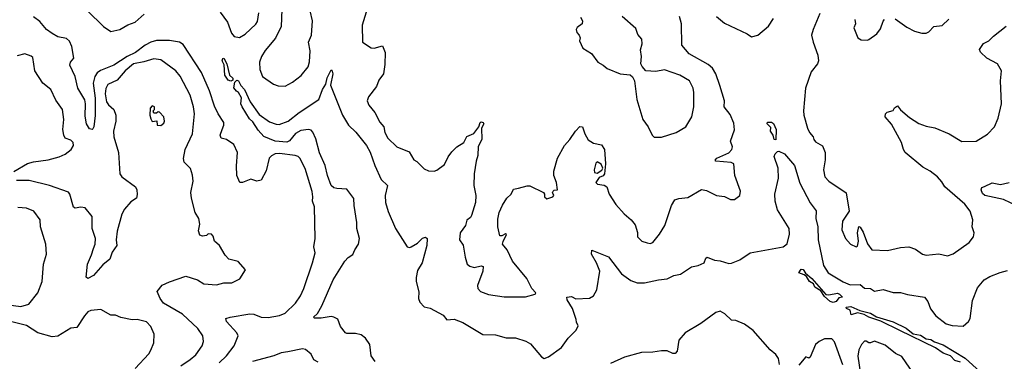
# Model space of a CAD drawing. Extents: x 2056909 to 2160450, y 827444 to 1016825.
# Tile 428 of 501: x 2090628 to 2097512, y 1005817 to 1008203. Entities that reach past the tile are written whole.
import ezdxf

# ---------------------------------------------------------------- set-up
doc = ezdxf.new("R2010")
doc.units = 0

msp = doc.modelspace()

# ---------------------------------------------------------------- linework, layer by layer
at = {"layer": '0CON10XD'}
for points in [[(2091102.3, 1008265), (2091213.5, 1008155), (2091265, 1008120.9), (2091327.5, 1008135), (2091383.7, 1008166.3), (2091435, 1008186.4), (2091499.1, 1008240.9)], [(2092028.8, 1008255), (2092081.9, 1008185), (2092107.6, 1008107.6), (2092126.2, 1008086.2), (2092165, 1008077.8), (2092205, 1008102.7), (2092279.5, 1008170.5), (2092289.5, 1008190.5), (2092298.9, 1008251.1)], [(2092460.9, 1008275), (2092456.9, 1008155), (2092416.8, 1008073.2), (2092345, 1007988.1), (2092319.4, 1007945), (2092305.6, 1007905), (2092305.8, 1007855), (2092325, 1007806.7), (2092401.7, 1007751.7), (2092435, 1007740), (2092485, 1007738.8), (2092535, 1007766), (2092595, 1007811.9), (2092645, 1007874.2), (2092655, 1007907.5), (2092658.2, 1007985), (2092648.2, 1008045), (2092667.1, 1008095), (2092674.5, 1008195), (2092658.7, 1008265)], [(2093049.4, 1008255), (2093021.1, 1008165), (2093024, 1008045), (2093085.5, 1008005.5), (2093105.4, 1008004.6), (2093165, 1008020), (2093184.1, 1007974.1), (2093181.1, 1007888.9), (2093171.4, 1007825), (2093139.4, 1007780.6), (2093122.9, 1007735), (2093067.5, 1007665), (2093057.1, 1007635), (2093070, 1007605), (2093110.8, 1007555), (2093145, 1007488), (2093173.8, 1007455), (2093180, 1007415), (2093202.5, 1007375), (2093265, 1007313.8), (2093350.5, 1007280.5), (2093384.3, 1007224.3), (2093405, 1007213.3), (2093455, 1007161.2), (2093485, 1007146.7), (2093525, 1007144), (2093545, 1007151.2), (2093598, 1007192), (2093624.6, 1007245.4), (2093649.8, 1007280.2), (2093685, 1007314.4), (2093732.9, 1007345), (2093755, 1007386), (2093802.7, 1007407.3), (2093837.5, 1007455), (2093846.7, 1007485), (2093855, 1007490), (2093868.8, 1007485), (2093872, 1007475), (2093855.8, 1007444.2), (2093858, 1007365), (2093833.4, 1007316.6), (2093831.5, 1007255), (2093819.1, 1007215), (2093805.5, 1007125), (2093802.5, 1007045), (2093816.1, 1006973.9), (2093813.8, 1006925), (2093786.1, 1006833.9), (2093779.2, 1006820.8), (2093755, 1006802.5), (2093744, 1006765), (2093708, 1006715), (2093703.3, 1006665), (2093727.3, 1006627.3), (2093741.2, 1006545), (2093756.7, 1006495), (2093775, 1006480), (2093805, 1006471.2), (2093855, 1006483.3), (2093869.3, 1006479.3), (2093865, 1006446.7), (2093829.4, 1006345), (2093832, 1006325), (2093848.8, 1006305), (2093905, 1006282.5), (2094015, 1006266.2), (2094165, 1006267.5), (2094232.5, 1006285), (2094236.2, 1006295), (2094208, 1006325), (2094172.9, 1006395), (2094073.5, 1006515), (2094035, 1006595.8), (2094004.2, 1006634.2), (2094007, 1006653), (2094031.7, 1006701.7), (2094025, 1006706.2), (2093998, 1006692), (2093985, 1006693.8), (2093970.8, 1006755), (2093971.2, 1006808.8), (2093980, 1006855), (2094002.3, 1006907.7), (2094033.8, 1006955), (2094063.8, 1006985), (2094080.7, 1007019.3), (2094115, 1007026), (2094175, 1007042.5), (2094195, 1007042.5), (2094290, 1006995), (2094297.5, 1006985), (2094297.5, 1006965), (2094312.5, 1006952.5), (2094356.2, 1006965), (2094361.2, 1006975), (2094352.5, 1006995), (2094357.5, 1007005), (2094365, 1007012.5), (2094387.5, 1007015), (2094380, 1007065), (2094363.3, 1007115), (2094363.3, 1007145), (2094386.7, 1007235), (2094435.9, 1007324.1), (2094473.3, 1007365), (2094513.3, 1007425), (2094544.1, 1007455.9), (2094563.6, 1007453.6), (2094578.8, 1007405), (2094603, 1007363), (2094639.5, 1007339.5), (2094695, 1007328.8), (2094716.4, 1007295), (2094722.5, 1007195), (2094717.5, 1007125), (2094707.8, 1007112.2), (2094680, 1007100), (2094656.2, 1007065), (2094667.5, 1007055), (2094715, 1007046.7), (2094732.9, 1007035), (2094748.1, 1006985), (2094795, 1006912), (2094855, 1006846), (2094903.3, 1006805), (2094930.5, 1006770.5), (2094946.1, 1006716.1), (2094947.5, 1006685), (2094976.4, 1006656.4), (2095015, 1006643.3), (2095035, 1006640), (2095055, 1006646.7), (2095102, 1006705), (2095138, 1006765), (2095184.1, 1006905.9), (2095207.5, 1006945), (2095235, 1006954), (2095299.5, 1006960.5), (2095395, 1007016.7), (2095429.5, 1007009.5), (2095500, 1006975), (2095555, 1006966.7), (2095597, 1006947), (2095625, 1006947.5), (2095662.5, 1006975), (2095666.7, 1007005), (2095628, 1007115), (2095621.2, 1007195), (2095602.5, 1007205), (2095494.6, 1007214.6), (2095490.7, 1007220.7), (2095502, 1007235), (2095586.4, 1007273.6), (2095606.2, 1007295), (2095610.5, 1007315), (2095596.7, 1007355), (2095625.6, 1007434.4), (2095619.8, 1007479.8), (2095595, 1007541.2), (2095553.3, 1007593.3), (2095556.2, 1007635), (2095523.3, 1007743.3), (2095495.9, 1007825), (2095471.5, 1007865), (2095440.1, 1007890.1), (2095308.1, 1007965), (2095257.5, 1008025), (2095254.4, 1008175), (2095240.6, 1008225)], [(2092674.5, 1006505), (2092694.4, 1006575), (2092684.4, 1006615), (2092694.2, 1006675), (2092690, 1006895), (2092674.1, 1006934.1), (2092677.1, 1006965), (2092671.7, 1007001.7), (2092624.1, 1007164.1), (2092587.5, 1007235), (2092575, 1007247.1), (2092554.5, 1007254.5), (2092445, 1007267.8), (2092414, 1007265), (2092387.8, 1007252.2), (2092371.9, 1007235), (2092352, 1007148), (2092315, 1007082), (2092285, 1007074.2), (2092245, 1007088.6), (2092185, 1007066), (2092166, 1007066), (2092145.8, 1007115), (2092143, 1007183), (2092151.4, 1007275), (2092125, 1007332), (2092073.3, 1007365), (2092035.6, 1007375.6), (2092030, 1007395), (2092043.3, 1007436.7), (2092055.6, 1007465), (2092054.4, 1007485), (2092014.6, 1007544.6), (2091988.7, 1007598.7), (2091955, 1007705.8), (2091899.1, 1007835), (2091769.9, 1008029.9), (2091744.7, 1008044.7), (2091675, 1008056.7), (2091585, 1008057.4), (2091545, 1008046.2), (2091505, 1008023.8), (2091437.2, 1007972.8), (2091379.8, 1007945), (2091285, 1007886.2), (2091192.2, 1007847.8), (2091169.1, 1007830.9), (2091152.9, 1007805), (2091141.3, 1007758.7), (2091154.8, 1007654.8), (2091154.6, 1007534.6), (2091146.2, 1007455), (2091139.5, 1007440.5), (2091134.2, 1007435.8), (2091115, 1007440), (2091095.8, 1007474.2), (2091085, 1007530), (2091088.4, 1007615), (2091082.8, 1007642.8), (2091035.3, 1007725), (2091016.2, 1007806.2), (2090978.8, 1007885), (2090983.8, 1007905), (2091007.5, 1007935), (2090991.9, 1008015), (2090975, 1008053.5), (2090955, 1008071.2), (2090895, 1008084.1), (2090855, 1008107.2), (2090814.5, 1008135), (2090769.5, 1008189.5), (2090725, 1008222.7)], [(2094549.3, 1008219.3), (2094562.5, 1008195), (2094560, 1008175), (2094525, 1008148.8), (2094518, 1008135), (2094522.3, 1008112.3), (2094540, 1008095), (2094547, 1008077), (2094542.5, 1008055), (2094564.1, 1008004.1), (2094625, 1007967.5), (2094668.8, 1007905), (2094707.5, 1007885), (2094735, 1007861.2), (2094825, 1007824), (2094897, 1007817), (2094913, 1007803), (2094926.1, 1007776.1), (2094942.9, 1007645), (2094984.3, 1007505), (2095020.8, 1007455), (2095048.8, 1007395), (2095063.1, 1007383.1), (2095115, 1007382.9), (2095217.5, 1007415), (2095285, 1007454), (2095326.8, 1007523.2), (2095341.1, 1007595), (2095341.5, 1007695), (2095335.4, 1007725.4), (2095310, 1007775), (2095244.2, 1007815.8), (2095135, 1007852.9), (2095075, 1007841.4), (2095005, 1007846), (2094978.8, 1007875), (2094970.8, 1007895), (2094974.2, 1007945), (2094967.3, 1007992.7), (2094980, 1008035), (2094977.5, 1008067.5), (2094948.8, 1008098.8), (2094935, 1008141.2), (2094838.8, 1008225)], [(2095498.8, 1008225), (2095555, 1008178), (2095715, 1008103.3), (2095745, 1008083.3), (2095787.5, 1008095), (2095862.1, 1008157.9), (2095898, 1008212)], [(2096221.2, 1008245), (2096175.4, 1008135), (2096164.5, 1008094.5), (2096174.4, 1008045), (2096208.6, 1007955), (2096212, 1007915), (2096206, 1007895), (2096162, 1007838), (2096121.5, 1007725), (2096107.8, 1007565), (2096110.6, 1007535), (2096135.6, 1007445), (2096149.4, 1007415), (2096174.2, 1007385), (2096180.8, 1007365), (2096190.5, 1007350.5), (2096241.2, 1007321.2), (2096260, 1007275), (2096260, 1007225), (2096247.1, 1007155), (2096257.5, 1007105), (2096283.9, 1007073.9), (2096405, 1006993.8), (2096426.2, 1006865), (2096381.4, 1006795), (2096375.8, 1006735), (2096402.5, 1006675), (2096435.9, 1006635.9), (2096475, 1006616), (2096485, 1006620), (2096491.8, 1006655), (2096486, 1006715), (2096495, 1006758.8), (2096505, 1006754), (2096525, 1006717.8), (2096555, 1006636.5), (2096585, 1006595.6), (2096695, 1006589.4), (2096785, 1006611.1), (2096845, 1006615.6), (2096890.3, 1006600.3), (2096940, 1006565), (2096965, 1006557.5), (2097055, 1006566.2), (2097115, 1006553.8), (2097155, 1006566.7)], [(2096466.7, 1008205), (2096471.2, 1008175), (2096460, 1008145), (2096486.7, 1008075), (2096511.7, 1008061.7), (2096555, 1008058.8), (2096565, 1008063.8), (2096621.2, 1008105), (2096645, 1008140), (2096665, 1008192.5), (2096675, 1008203.3)], [(2096749.7, 1008209.7), (2096831.1, 1008151.1), (2096883.2, 1008123.2), (2096935, 1008108.8), (2096965, 1008109.2), (2096983, 1008117), (2097020, 1008155), (2097076.9, 1008163.1), (2097124.2, 1008205.8)], [(2097155, 1006566.7), (2097265, 1006646.7), (2097296.7, 1006685), (2097300, 1006715), (2097286.4, 1006756.4), (2097291.2, 1006805), (2097272.5, 1006865), (2097236.7, 1006915), (2097095.4, 1007035), (2097075, 1007070.8), (2097045, 1007105.6), (2096992.9, 1007145), (2096942.9, 1007172.9), (2096819.4, 1007275), (2096806, 1007296), (2096791.8, 1007345), (2096722, 1007472), (2096679.2, 1007525), (2096682, 1007545), (2096692.3, 1007557.7), (2096735, 1007567.5), (2096745, 1007587.5), (2096765, 1007600), (2096785, 1007573.3), (2096849.7, 1007519.7), (2096915, 1007476.7), (2096965, 1007458), (2097025, 1007447.5), (2097125.6, 1007405.6), (2097215, 1007352), (2097315, 1007353.8), (2097395, 1007403.3), (2097443.3, 1007455), (2097468.8, 1007515), (2097492, 1007615), (2097484.4, 1007775), (2097492, 1007845), (2097463.8, 1007895), (2097390, 1007935), (2097345, 1007976.7), (2097338.8, 1007995), (2097365, 1008036.7), (2097404.1, 1008055.9), (2097435, 1008088.8), (2097525, 1008156.7)], [(2090587.4, 1007142.6), (2090682.3, 1007197.7), (2090725, 1007210.3), (2090826.6, 1007223.4), (2090903.3, 1007245), (2090945, 1007264), (2090988.8, 1007295), (2091004.2, 1007325), (2091000.8, 1007345), (2090985, 1007361.2), (2090946, 1007376), (2090935.7, 1007395.7), (2090928.9, 1007435), (2090936.2, 1007506.2), (2090926.5, 1007575), (2090879.8, 1007639.8), (2090845.6, 1007715), (2090789.2, 1007759.2), (2090734.7, 1007844.7), (2090719.7, 1007939.7), (2090709.1, 1007949.1), (2090665, 1007964.3), (2090609.5, 1007950.5)], [(2091754.3, 1005785.7), (2091820.6, 1005829.4), (2091859.4, 1005860.6), (2091904.3, 1005925), (2091912.5, 1005955), (2091907.5, 1005995), (2091874.2, 1006045), (2091767.1, 1006145), (2091633.6, 1006223.6), (2091610.9, 1006255), (2091590, 1006305), (2091625, 1006347.5), (2091675, 1006371.2), (2091789.3, 1006410.7), (2091870, 1006385), (2091915, 1006358.8), (2092005, 1006350.8), (2092056, 1006364), (2092110, 1006365), (2092167.7, 1006392.3), (2092207.5, 1006455), (2092155, 1006513.8), (2092090.5, 1006530.5), (2092065, 1006557.5), (2092023.8, 1006625), (2091990, 1006655), (2091981.7, 1006691.7), (2091970, 1006705), (2091946.7, 1006706.7), (2091933.6, 1006696.4), (2091905, 1006690), (2091887, 1006697), (2091877.7, 1006727.7), (2091886.9, 1006775), (2091880.8, 1006815), (2091854.2, 1006855), (2091828, 1006955), (2091824.4, 1006995), (2091840, 1007075), (2091836.8, 1007116.8), (2091822.4, 1007162.4), (2091777.8, 1007207.8), (2091772.1, 1007232.1), (2091784, 1007295), (2091836.2, 1007405), (2091850.8, 1007545), (2091843.2, 1007595), (2091819.6, 1007675), (2091749.1, 1007809.1), (2091718.5, 1007845), (2091615, 1007922.5), (2091565, 1007930), (2091495, 1007907.9), (2091424.5, 1007895), (2091364.5, 1007845), (2091310.5, 1007779.5), (2091245, 1007750), (2091229, 1007721), (2091226.3, 1007685), (2091235, 1007630), (2091247.9, 1007607.9), (2091285.6, 1007575), (2091299.1, 1007535), (2091300, 1007495), (2091284.6, 1007425), (2091285.6, 1007385), (2091318.9, 1007275), (2091328.1, 1007125), (2091342, 1007105), (2091437.1, 1007035), (2091446.9, 1007015), (2091449.1, 1006980.9), (2091444.2, 1006955), (2091405, 1006931.2), (2091361.7, 1006878.3), (2091343.1, 1006845), (2091310.5, 1006725), (2091303.5, 1006665), (2091307.1, 1006625), (2091275, 1006580), (2091259.2, 1006530.8), (2091209.4, 1006490.6), (2091144.2, 1006415.8), (2091103.9, 1006393.9), (2091093.8, 1006405), (2091101.9, 1006495), (2091130.8, 1006559.2), (2091143.4, 1006605), (2091156.7, 1006635), (2091156.9, 1006675), (2091135.3, 1006745), (2091135, 1006827.5), (2091085, 1006889.4), (2091055, 1006893.6), (2091015.7, 1006885.7), (2091005, 1006894), (2090978.1, 1006985), (2090968.8, 1006998.8), (2090835.3, 1007045.3), (2090695, 1007080.4), (2090605, 1007080.4)], [(2092105, 1007773.1), (2092085, 1007779.2), (2092062.3, 1007815), (2092057.1, 1007887.1), (2092044.5, 1007915), (2092047.5, 1007932.5), (2092055, 1007933.3), (2092075, 1007893.3), (2092095, 1007816.2), (2092118.6, 1007795), (2092118.7, 1007781.3), (2092105, 1007773.1)], [(2092592.3, 1007427.8), (2092555, 1007406.8), (2092515, 1007356.2), (2092495, 1007347.4), (2092414, 1007355), (2092335, 1007388), (2092295, 1007431.2), (2092258.6, 1007488.6), (2092235, 1007510.8), (2092182.5, 1007595), (2092173.9, 1007616.1), (2092178, 1007658), (2092156.7, 1007695), (2092142.9, 1007702.9), (2092125.8, 1007725.8), (2092132.9, 1007767.1), (2092145, 1007779.2), (2092158.1, 1007775), (2092173.1, 1007743.1), (2092200, 1007715), (2092240.1, 1007630.1), (2092301.4, 1007541.4), (2092375, 1007488.6), (2092422.1, 1007472.1), (2092441.7, 1007471.7), (2092505, 1007494.4), (2092581.4, 1007555), (2092719.2, 1007645), (2092744.4, 1007715), (2092768.2, 1007751.8), (2092777.5, 1007797.5), (2092805, 1007852.5), (2092813.6, 1007843.6), (2092816.7, 1007825), (2092801.4, 1007745), (2092884.6, 1007535), (2092926.9, 1007465), (2092976.8, 1007416.8), (2093052.3, 1007325), (2093077.9, 1007277.9), (2093109.8, 1007185), (2093155.5, 1007085.5), (2093199.2, 1007045), (2093184.2, 1006975.8), (2093185.8, 1006925), (2093205, 1006862), (2093255, 1006744), (2093336.7, 1006615), (2093355, 1006610.8), (2093365, 1006615.7), (2093409.3, 1006640.7), (2093445, 1006676.2), (2093465, 1006683.3), (2093475.8, 1006675), (2093473.3, 1006625), (2093442.2, 1006505), (2093408.3, 1006451.7), (2093398.9, 1006401.1), (2093399.1, 1006375), (2093417.6, 1006302.4), (2093416.9, 1006255), (2093425, 1006228.8), (2093455.9, 1006195.9), (2093497.3, 1006187.3), (2093589.2, 1006139.2), (2093615, 1006106), (2093665, 1006110), (2093725, 1006088.1), (2093865, 1006002.9), (2093955, 1006001.1), (2094030.1, 1005980.1), (2094095, 1005981.2), (2094166.9, 1005956.9), (2094199.1, 1005939.1), (2094275, 1005847.5), (2094295, 1005836.9), (2094325, 1005847.3), (2094415, 1005913.8), (2094462.1, 1005977.9), (2094517.5, 1006035), (2094532.5, 1006065), (2094520, 1006090), (2094518.3, 1006108.3), (2094492.5, 1006185), (2094456.2, 1006245), (2094452.5, 1006265), (2094485, 1006268.8), (2094516.4, 1006253.6), (2094612.7, 1006257.3), (2094640, 1006275), (2094663.8, 1006315), (2094683.1, 1006445), (2094660, 1006505), (2094626, 1006565), (2094628.3, 1006591.7), (2094745, 1006545.6), (2094835, 1006427.5), (2094900.9, 1006380.9), (2094945, 1006365.7), (2094995.7, 1006364.3), (2095095, 1006386.7), (2095155, 1006392.9), (2095201.2, 1006415), (2095248, 1006425), (2095325, 1006476.8), (2095371.2, 1006485), (2095414, 1006505), (2095425, 1006536.2), (2095435, 1006544), (2095485, 1006523.8), (2095525, 1006517.9), (2095585, 1006499.6), (2095605, 1006500.9), (2095663.1, 1006525), (2095735, 1006573.2), (2095964.7, 1006615.3), (2095993.6, 1006636.4), (2096010.3, 1006705), (2096007.5, 1006745), (2095926.2, 1006875), (2095909.5, 1006935), (2095907.5, 1006985), (2095931.8, 1007095), (2095930.9, 1007165), (2095903, 1007247), (2095909.3, 1007265), (2095925, 1007282.4), (2095935, 1007284.7), (2095974.6, 1007265), (2096045.5, 1007185), (2096081.3, 1007061.3), (2096153.3, 1006923.3), (2096196.6, 1006866.6), (2096194.6, 1006815), (2096208.2, 1006755), (2096211.3, 1006665), (2096248.7, 1006485), (2096280.5, 1006435), (2096385, 1006370.8), (2096435, 1006351.2), (2096505, 1006352.9), (2096535, 1006326.9), (2096575, 1006325.6), (2096605, 1006306), (2096665, 1006318.4), (2096735, 1006296.2), (2096785, 1006296.5), (2096835, 1006282.1), (2096953.3, 1006265), (2096977.8, 1006235), (2096995, 1006183.8), (2097032.5, 1006135), (2097105, 1006078.1), (2097146.6, 1006066.6), (2097225, 1006061.9), (2097260.9, 1006095), (2097272.1, 1006115), (2097289.1, 1006240.9), (2097325, 1006329.2), (2097370, 1006385), (2097410.4, 1006409.6), (2097482.1, 1006437.9), (2097535, 1006451.2)], [(2091615, 1007463.3), (2091635, 1007480), (2091640, 1007495), (2091636.7, 1007525), (2091605, 1007557.5), (2091595, 1007560), (2091585, 1007550), (2091565, 1007550), (2091560, 1007565), (2091570, 1007575), (2091570, 1007595), (2091555, 1007600), (2091540, 1007585), (2091537.5, 1007535), (2091545, 1007510), (2091555, 1007492.5), (2091586.4, 1007496.4), (2091590, 1007465), (2091615, 1007463.3)], [(2093113.1, 1005815), (2093085.3, 1005855), (2093074.7, 1005935), (2093045, 1005979.1), (2093015, 1006002.3), (2092975, 1006010.4), (2092915, 1006010), (2092905.4, 1006015.4), (2092870.5, 1006060.5), (2092851.8, 1006111.8), (2092824.4, 1006125.6), (2092805, 1006128.5), (2092735, 1006116.9), (2092688.3, 1006118.3), (2092682.5, 1006125), (2092709.1, 1006150.9), (2092740, 1006205), (2092818.8, 1006385), (2092902, 1006515), (2092925, 1006541.2), (2092957.3, 1006562.7), (2092970, 1006595), (2092997.5, 1006635), (2093003.9, 1006673.9), (2092984.2, 1006745), (2092985.8, 1006785), (2092965.6, 1006905), (2092964, 1006954), (2092915, 1007018), (2092845, 1007023.1), (2092825, 1007028.1), (2092805.7, 1007045), (2092780.4, 1007115), (2092763.8, 1007185), (2092725, 1007273.1), (2092699.4, 1007369.4), (2092678.2, 1007418.2), (2092665, 1007430.6), (2092646.5, 1007436.5), (2092592.3, 1007427.8)], [(2095915, 1007364.5), (2095902.5, 1007365), (2095895.4, 1007395.4), (2095876.7, 1007425), (2095879.5, 1007449.5), (2095853.8, 1007475), (2095855, 1007487.5), (2095885, 1007487.5), (2095898.6, 1007478.6), (2095916.1, 1007435), (2095915, 1007364.5)], [(2094665, 1007131.2), (2094697.9, 1007152.1), (2094704.2, 1007165), (2094694.3, 1007194.3), (2094665, 1007210), (2094655, 1007200), (2094643.8, 1007155), (2094647.5, 1007135), (2094665, 1007131.2)], [(2097605, 1006899.7), (2097505, 1006947.5), (2097376, 1006975), (2097358.7, 1006988.7), (2097350, 1007015), (2097355, 1007029.7), (2097373, 1007037), (2097427.4, 1007062.6), (2097485, 1007051.1), (2097545, 1007066.5)], [(2090534.4, 1006214.4), (2090635, 1006200), (2090690.8, 1006215), (2090755.7, 1006295), (2090785.8, 1006375), (2090794.4, 1006495), (2090814.3, 1006565), (2090810, 1006635), (2090773.1, 1006755), (2090771.4, 1006805), (2090726, 1006865), (2090675, 1006886.5), (2090615, 1006891.4)], [(2092022, 1005805), (2092074.6, 1005855.4), (2092126.9, 1005925), (2092154.2, 1005995), (2092145.8, 1006015), (2092074.2, 1006095), (2092070, 1006115), (2092100, 1006125), (2092238, 1006148), (2092265, 1006146.2), (2092316, 1006126), (2092365, 1006123.5), (2092445, 1006136.5), (2092485, 1006152.7), (2092555, 1006222.2), (2092590.9, 1006275), (2092613.5, 1006325), (2092674.5, 1006505)], [(2096315, 1006228.2), (2096294.5, 1006235), (2096255, 1006270), (2096228.6, 1006308.6), (2096186.7, 1006335), (2096176.6, 1006356.6), (2096150, 1006375), (2096128.3, 1006408.3), (2096111.5, 1006421.5), (2096075.8, 1006435), (2096090.7, 1006459.3), (2096105, 1006457.5), (2096121.7, 1006431.7), (2096166.2, 1006395), (2096264.3, 1006284.3), (2096285, 1006280), (2096345, 1006291.8), (2096359.2, 1006285), (2096380, 1006265), (2096355, 1006258.8), (2096335, 1006233.3), (2096315, 1006228.2)], [(2097205, 1005811.5), (2097165, 1005821.5), (2097135, 1005854.6), (2097083.2, 1005873.2), (2097030, 1005910), (2096781.7, 1006031.7), (2096647.9, 1006097.9), (2096564.5, 1006125), (2096532.5, 1006142.5), (2096485, 1006154), (2096440, 1006140), (2096433.8, 1006173.8), (2096409.2, 1006185), (2096406, 1006195), (2096439.3, 1006199.3), (2096501.2, 1006171.2), (2096575, 1006152), (2096618.3, 1006128.3), (2096735, 1006091.2), (2096825, 1006048.2), (2096875, 1006008.1), (2096925, 1006000), (2096965, 1005973.1), (2096998.5, 1005968.5), (2097023.2, 1005953.2), (2097085, 1005932.7), (2097238.2, 1005838.2), (2097421.1, 1005671.1)], [(2091434.4, 1005765.6), (2091531.3, 1005868.7), (2091545.5, 1005894.5), (2091565.8, 1005945), (2091569.2, 1006005), (2091545, 1006060), (2091515, 1006091.2), (2091449.3, 1006109.3), (2091415, 1006106.7), (2091335, 1006122), (2091298.6, 1006138.6), (2091265, 1006139.2), (2091195, 1006177.5), (2091125, 1006171.4), (2091105, 1006162.5), (2091080.8, 1006135), (2091027.9, 1006052.1), (2090985, 1006047.5), (2090895, 1005991.4), (2090855, 1005988.1), (2090755, 1006014.4), (2090675, 1006067.5), (2090564.4, 1006095)], [(2095940, 1005795), (2095933.1, 1005835), (2095915, 1005864), (2095875, 1005896), (2095755, 1006032.5), (2095695, 1006075.7), (2095635, 1006100.8), (2095605, 1006104.3), (2095558.6, 1006148.6), (2095526.1, 1006166.1), (2095495, 1006157.7), (2095390.1, 1006079.9), (2095280.7, 1006015), (2095236.1, 1005965), (2095223.5, 1005886.5), (2095209.8, 1005870.2), (2095195, 1005870.8), (2095155, 1005889.5), (2095115, 1005890.6), (2095055, 1005880.7), (2094975, 1005876.9), (2094856.8, 1005845), (2094758, 1005802)], [(2096383, 1005793), (2096325, 1005952.9), (2096305, 1005973.1), (2096255, 1005974.1), (2096216.7, 1005955), (2096192.6, 1005935), (2096155, 1005844.5), (2096145, 1005837.8), (2096123.3, 1005846.7), (2096075, 1005788.6)], [(2096902.8, 1005695), (2096795, 1005850), (2096751.9, 1005871.9), (2096679.1, 1005929.1), (2096605, 1005958.2), (2096575, 1005944.5), (2096564.7, 1005944.7), (2096545, 1005958.1), (2096535, 1005957.1), (2096514.3, 1005935), (2096494.5, 1005895.5), (2096487, 1005853), (2096520.5, 1005630.5)], [(2092715, 1005810), (2092685, 1005826.7), (2092665, 1005866.7), (2092625, 1005899.2), (2092605, 1005904.2), (2092502.9, 1005882.9), (2092455, 1005875.7), (2092405, 1005855.6), (2092255, 1005814.4)]]:
    msp.add_lwpolyline(points, dxfattribs=at)

doc.saveas('drawing.dxf')
